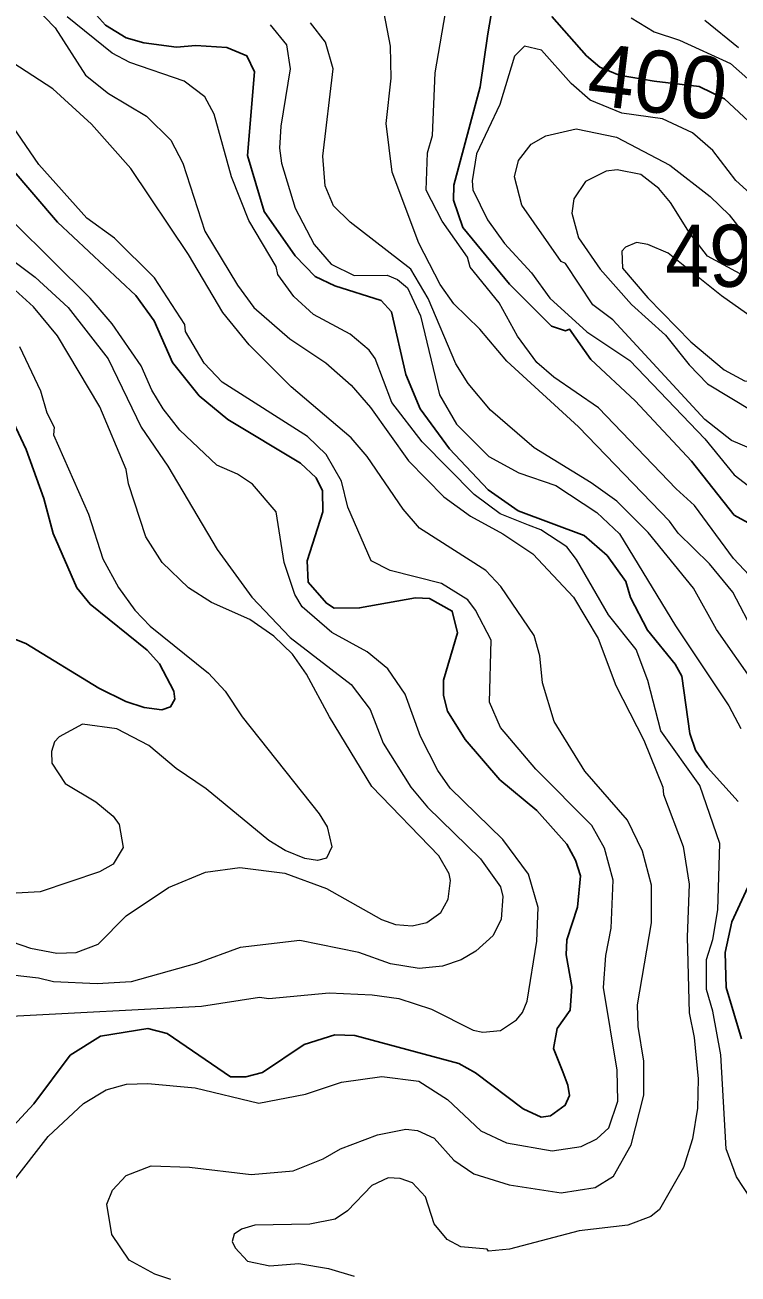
# Model space of a CAD drawing. Extents: x 673.6 to 698.9, y 7012 to 7040.1.
# Drawn here: x 680.708 to 681.626, y 7019.584 to 7021.193 of the extents above; entities that cross this region are included whole.
import ezdxf
from ezdxf.enums import TextEntityAlignment as Align

# ---------------------------------------------------------------- set-up
doc = ezdxf.new("R2010")
doc.units = 0
doc.header["$LTSCALE"] = 0.032
doc.layers.add('1', color=7, linetype='Continuous', lineweight=25)
doc.layers.add('2', color=7, linetype='Continuous', lineweight=13)
doc.layers.add('21', color=7, linetype='Continuous')
doc.layers.add('61', color=7, linetype='Continuous')

msp = doc.modelspace()

# ---------------------------------------------------------------- linework, layer by layer
at = {"layer": '1'}
for points in [[(680.7962, 7021.2096), (680.8118, 7021.1924), (680.838, 7021.1764), (680.861, 7021.1699), (680.9029, 7021.1642), (680.9281, 7021.1666), (680.9679, 7021.1637), (680.9936, 7021.1533), (681.0035, 7021.1325), (680.9946, 7021.0246), (681.0161, 7020.9527), (681.0556, 7020.8954), (681.0817, 7020.8687), (681.1067, 7020.8567), (681.1667, 7020.838), (681.18, 7020.8233), (681.1981, 7020.7427), (681.2168, 7020.6983), (681.2546, 7020.6468), (681.3043, 7020.5941), (681.3429, 7020.567), (681.4279, 7020.5351), (681.4574, 7020.5095), (681.4814, 7020.4762), (681.4878, 7020.4555), (681.5095, 7020.4135), (681.5453, 7020.3695), (681.5539, 7020.3542), (681.564, 7020.2804), (681.5713, 7020.259), (681.5868, 7020.2365), (681.6264, 7020.1928)], [(681.308, 7021.2065), (681.3038, 7021.1814), (681.294, 7021.1131), (681.2599, 7020.9864), (681.2595, 7020.9671), (681.2718, 7020.9321), (681.3317, 7020.8592), (681.3857, 7020.8049), (681.4038, 7020.7987), (681.409, 7020.8012), (681.4365, 7020.7621), (681.4935, 7020.7087), (681.5663, 7020.631), (681.621, 7020.5615), (681.6664, 7020.5364)], [(681.6833, 7021.0282), (681.6088, 7021.0978), (681.5762, 7021.1137), (681.5181, 7021.1204), (681.4731, 7021.1281), (681.448, 7021.1387), (681.431, 7021.153), (681.3862, 7021.2039)], [(680.6887, 7021.0101), (680.7499, 7020.9387), (680.8507, 7020.8445), (680.8743, 7020.8119), (680.8979, 7020.7579), (680.9323, 7020.7153), (680.969, 7020.6846), (681.0627, 7020.6283), (681.0829, 7020.6097), (681.0908, 7020.5927), (681.0915, 7020.5659), (681.0712, 7020.5027), (681.0727, 7020.4751), (681.096, 7020.448), (681.1059, 7020.4419), (681.1387, 7020.4421), (681.2106, 7020.455), (681.2288, 7020.4542), (681.258, 7020.4379), (681.2648, 7020.4098), (681.2469, 7020.349), (681.2469, 7020.3294), (681.2519, 7020.3092), (681.2746, 7020.2724), (681.3192, 7020.2207), (681.3669, 7020.1812), (681.4056, 7020.1378), (681.4169, 7020.1172), (681.4234, 7020.0971), (681.4194, 7020.0568), (681.4054, 7020.0144), (681.4047, 7019.9953), (681.4119, 7019.9545), (681.4097, 7019.9238), (681.3931, 7019.9003), (681.3883, 7019.8745), (681.4003, 7019.8445), (681.407, 7019.8274), (681.4092, 7019.814), (681.4035, 7019.8015), (681.3844, 7019.788), (681.3726, 7019.7863), (681.3495, 7019.7968), (681.2882, 7019.8434), (681.2665, 7019.8551), (681.1327, 7019.8913), (681.1071, 7019.8921), (681.0674, 7019.8796), (681.0137, 7019.8438), (680.9921, 7019.8379), (680.9724, 7019.8379), (680.8909, 7019.8937), (680.8659, 7019.9002), (680.8051, 7019.8905), (680.7662, 7019.8658), (680.7192, 7019.8034), (680.6929, 7019.7746)], [(680.6464, 7020.4205), (680.7091, 7020.396), (680.8031, 7020.3388), (680.8376, 7020.3217), (680.8613, 7020.3139), (680.884, 7020.3106), (680.8954, 7020.3147), (680.9007, 7020.3246), (680.8997, 7020.335), (680.8813, 7020.37), (680.8654, 7020.3877), (680.7917, 7020.4467), (680.7745, 7020.4678), (680.7441, 7020.5377), (680.7323, 7020.5828), (680.7095, 7020.6462), (680.6792, 7020.7102)], [(681.6387, 7020.0824), (681.618, 7020.0376), (681.6096, 7019.9984), (681.6108, 7019.9533), (681.6306, 7019.8868)]]:
    msp.add_lwpolyline(points, dxfattribs=at)
at = {"layer": '2'}
for points in [[(680.7192, 7021.2176), (680.7468, 7021.189), (680.7857, 7021.1283), (680.8156, 7021.1046), (680.8642, 7021.0752), (680.8957, 7021.0445), (680.9113, 7021.0149), (680.9397, 7020.9272), (680.9816, 7020.8578), (681.0025, 7020.8291), (681.0489, 7020.7886)], [(681.6483, 7020.4074), (681.6192, 7020.4621), (681.5893, 7020.4988), (681.5488, 7020.5383), (681.5377, 7020.5536), (681.4208, 7020.6753), (681.3283, 7020.7597), (681.2934, 7020.8012), (681.2602, 7020.8337), (681.2427, 7020.8585), (681.215, 7020.9116), (681.1809, 7021.0034), (681.1729, 7021.0659), (681.1794, 7021.1244), (681.1787, 7021.1655), (681.1682, 7021.2193)], [(681.6474, 7020.4767), (681.6203, 7020.5057), (681.5699, 7020.5739), (681.5462, 7020.5953), (681.4465, 7020.6998), (681.389, 7020.7392), (681.3669, 7020.7582), (681.3421, 7020.792), (681.3185, 7020.835), (681.2813, 7020.881), (681.2778, 7020.8937), (681.2453, 7020.9403), (681.2247, 7020.9802), (681.2261, 7021.0283), (681.2327, 7021.0505), (681.2361, 7021.131), (681.2516, 7021.221)], [(680.3293, 7021.207), (680.3602, 7021.1725), (680.4468, 7021.0965), (680.4796, 7021.0465), (680.5145, 7021.0066), (680.5691, 7020.9625), (680.6136, 7020.9433), (680.6571, 7020.9158), (680.7212, 7020.8681), (680.7636, 7020.8289)], [(681.642, 7019.682), (681.6242, 7019.7094), (681.6109, 7019.7455), (681.6041, 7019.8665), (681.5938, 7019.9227), (681.5855, 7019.9505), (681.5855, 7019.989), (681.5935, 7020.015), (681.6001, 7020.0532), (681.6026, 7020.1386), (681.5768, 7020.2132), (681.5267, 7020.2839), (681.5099, 7020.3484), (681.4948, 7020.3886), (681.4593, 7020.433), (681.4181, 7020.5042), (681.4057, 7020.5205), (681.3722, 7020.5426), (681.3561, 7020.5487), (681.3199, 7020.5631), (681.2862, 7020.5882), (681.2194, 7020.6558), (681.1804, 7020.7068), (681.1589, 7020.7631), (681.151, 7020.7742), (681.1265, 7020.7946), (681.0794, 7020.82), (681.0543, 7020.843), (681.0337, 7020.8715), (681.0312, 7020.8818), (680.9962, 7020.9408), (680.9738, 7020.9973), (680.9516, 7021.0779), (680.9394, 7021.1001), (680.913, 7021.1203), (680.8429, 7021.1443), (680.8202, 7021.1565), (680.7622, 7021.2034)], [(681.4884, 7021.2019), (681.5179, 7021.1838), (681.5505, 7021.1733), (681.6165, 7021.1433), (681.7204, 7021.0512)], [(681.0238, 7021.1932), (681.0446, 7021.1671), (681.0495, 7021.1362), (681.0373, 7021.0626), (681.0357, 7021.034), (681.0381, 7021.015)], [(681.6478, 7020.344), (681.5984, 7020.4142), (681.5687, 7020.4676), (681.5103, 7020.539), (681.4698, 7020.5793), (681.4371, 7020.6031), (681.3637, 7020.6482), (681.3074, 7020.6969), (681.2784, 7020.731), (681.2626, 7020.7563), (681.2271, 7020.8404), (681.2049, 7020.8782), (681.1265, 7020.9388), (681.1052, 7020.9598), (681.0946, 7020.9858), (681.0915, 7021.024), (681.1046, 7021.1362), (681.0947, 7021.1707), (681.0756, 7021.1957)], [(681.5832, 7021.1991), (681.6267, 7021.1639)], [(681.5147, 7020.0364), (681.5146, 7020.0848), (681.5032, 7020.1287), (681.4836, 7020.1688), (681.429, 7020.2317), (681.3893, 7020.2958), (681.3743, 7020.3457), (681.3709, 7020.3802), (681.3635, 7020.4065), (681.3207, 7020.4697), (681.3015, 7020.4904), (681.2161, 7020.5448), (681.1947, 7020.5691), (681.1486, 7020.6372), (681.1279, 7020.6609), (681.0507, 7020.7267), (680.9966, 7020.7807), (680.9626, 7020.8226), (680.9185, 7020.8973), (680.8441, 7021.008), (680.7935, 7021.0652), (680.7436, 7021.1107), (680.6574, 7021.1662)], [(681.6747, 7020.9459), (681.6232, 7020.9926), (681.5934, 7021.0313), (681.5676, 7021.0538), (681.5286, 7021.0719), (681.4766, 7021.0792), (681.4357, 7021.0962), (681.4111, 7021.1173), (681.3728, 7021.1602), (681.3512, 7021.1657), (681.3381, 7021.1526), (681.3193, 7021.0906), (681.2893, 7021.027), (681.2838, 7020.992), (681.2847, 7020.9805), (681.3034, 7020.9418), (681.3255, 7020.9114), (681.3601, 7020.8737), (681.3839, 7020.841), (681.4315, 7020.7977), (681.4867, 7020.7609), (681.5832, 7020.66), (681.6209, 7020.6134), (681.6508, 7020.5908)], [(680.6915, 7019.7016), (680.7379, 7019.7612), (680.7831, 7019.8039), (680.8126, 7019.8213), (680.8386, 7019.8287), (680.8662, 7019.8296), (680.927, 7019.8237), (681.0092, 7019.8042), (681.0691, 7019.8159), (681.1153, 7019.8313), (681.1673, 7019.8386), (681.215, 7019.8323), (681.252, 7019.8089), (681.2949, 7019.7685), (681.3279, 7019.7531), (681.3867, 7019.7426), (681.424, 7019.7483), (681.4443, 7019.7583), (681.4597, 7019.7723), (681.4711, 7019.8066), (681.4703, 7019.8468), (681.453, 7019.9531), (681.4559, 7019.9943), (681.4629, 7020.0295), (681.4654, 7020.0914), (681.4543, 7020.1328), (681.4376, 7020.1617), (681.3656, 7020.2342), (681.32, 7020.2881), (681.3061, 7020.3207), (681.3082, 7020.4007), (681.2881, 7020.4391), (681.278, 7020.4524), (681.2443, 7020.4735), (681.1781, 7020.49), (681.1535, 7020.5025), (681.1238, 7020.5719), (681.1154, 7020.6051), (681.0958, 7020.6397), (681.0718, 7020.6629), (680.9619, 7020.7326), (680.9388, 7020.7572), (680.9144, 7020.7982), (680.9138, 7020.8069), (680.8747, 7020.8673), (680.8231, 7020.9181), (680.7874, 7020.9439), (680.7256, 7021.0133), (680.6538, 7021.1179)], [(681.643, 7020.647), (681.6176, 7020.6575), (681.5835, 7020.6845), (681.4649, 7020.8132), (681.4391, 7020.8322), (681.4041, 7020.8855), (681.3985, 7020.8884), (681.3476, 7020.9609), (681.3381, 7020.9971), (681.3434, 7021.0184), (681.3595, 7021.0394), (681.3786, 7021.0501), (681.4175, 7021.0591), (681.4697, 7021.0485), (681.5383, 7021.0123), (681.5903, 7020.9719), (681.6147, 7020.9483), (681.6703, 7020.877)], [(681.0381, 7021.015), (681.056, 7020.957), (681.0802, 7020.91), (681.1022, 7020.8848), (681.1319, 7020.8701), (681.1742, 7020.8708)], [(681.6334, 7020.8696), (681.5868, 7020.8949), (681.5634, 7020.9251), (681.5389, 7020.9642), (681.524, 7020.9822), (681.501, 7021.0004), (681.4703, 7021.0064), (681.4564, 7021.0047), (681.4296, 7020.9911), (681.4146, 7020.969), (681.412, 7020.9505), (681.4207, 7020.9187), (681.4487, 7020.8785), (681.4888, 7020.8329), (681.5326, 7020.7935), (681.5632, 7020.7549), (681.5868, 7020.7306), (681.6453, 7020.6956)], [(681.0101, 7019.9405), (681.022, 7019.939), (681.0997, 7019.9463), (681.1548, 7019.9438), (681.1893, 7019.9389), (681.2313, 7019.9252), (681.285, 7019.8982), (681.2974, 7019.8955), (681.3201, 7019.8977), (681.3408, 7019.9113), (681.3486, 7019.9209), (681.3546, 7019.9355), (681.3669, 7020.0129), (681.3685, 7020.0561), (681.3561, 7020.099), (681.323, 7020.1438), (681.2552, 7020.2099), (681.2394, 7020.2328), (681.2174, 7020.2764), (681.1975, 7020.3309), (681.1751, 7020.3637), (681.1487, 7020.3853), (681.1032, 7020.4103), (681.0647, 7020.4434), (681.0552, 7020.4595), (681.0417, 7020.5007), (681.0315, 7020.5659), (681.0008, 7020.6012), (680.9814, 7020.6144), (680.955, 7020.626), (680.9074, 7020.6708), (680.8857, 7020.6983), (680.8712, 7020.7225), (680.8577, 7020.754), (680.8201, 7020.8078), (680.7918, 7020.8409), (680.6442, 7020.987)], [(681.2434, 7020.0498), (681.253, 7020.067), (681.2558, 7020.0909), (681.254, 7020.0997), (681.2407, 7020.1225), (681.1547, 7020.212), (681.0999, 7020.3018), (681.0705, 7020.3566), (681.0523, 7020.3824), (681.0282, 7020.4056), (680.9975, 7020.4272), (680.9481, 7020.4489), (680.9183, 7020.4677), (680.8845, 7020.5004), (680.8635, 7020.5337), (680.841, 7020.6018), (680.8384, 7020.6202), (680.8045, 7020.7012), (680.7498, 7020.7924), (680.719, 7020.83), (680.6765, 7020.8683)], [(681.1742, 7020.8708), (681.1876, 7020.865), (681.2006, 7020.8544), (681.2174, 7020.8184), (681.2415, 7020.7166), (681.2637, 7020.6788), (681.3052, 7020.6371), (681.3437, 7020.616), (681.3914, 7020.5996), (681.4442, 7020.5648), (681.4734, 7020.5374), (681.5456, 7020.419), (681.6141, 7020.3161), (681.6297, 7020.2865)], [(680.7636, 7020.8289), (680.815, 7020.763), (680.8575, 7020.6749), (680.892, 7020.6248), (680.9553, 7020.5171), (681.0002, 7020.4558)], [(681.0489, 7020.7886), (681.0954, 7020.7578), (681.128, 7020.7291), (681.1529, 7020.7001), (681.2019, 7020.6315), (681.2474, 7020.5849)], [(680.7009, 7020.7787), (680.7277, 7020.7215), (680.7362, 7020.6931), (680.7454, 7020.6749), (680.7448, 7020.6648), (680.7897, 7020.5629), (680.8081, 7020.5052), (680.8284, 7020.4684), (680.8493, 7020.4392), (680.8691, 7020.4185), (680.9444, 7020.358), (680.9658, 7020.335), (680.9874, 7020.3019), (681.0869, 7020.1769), (681.0972, 7020.16), (681.1029, 7020.1344), (681.0963, 7020.1198), (681.0846, 7020.1168), (681.0682, 7020.1193), (681.0429, 7020.1296), (681.0218, 7020.1424), (680.9414, 7020.209), (680.9024, 7020.2354), (680.8674, 7020.2648), (680.8263, 7020.2861), (680.7821, 7020.2922), (680.7521, 7020.2761), (680.7461, 7020.2696), (680.7419, 7020.2572), (680.7423, 7020.2419), (680.7598, 7020.2157), (680.7991, 7020.1921), (680.8214, 7020.1736), (680.8292, 7020.163), (680.8344, 7020.1336), (680.8214, 7020.1121), (680.8037, 7020.102), (680.7274, 7020.0764), (680.5807, 7020.068)], [(681.2474, 7020.5849), (681.2816, 7020.56), (681.3234, 7020.5376), (681.3618, 7020.5117), (681.4144, 7020.4558), (681.446, 7020.4026), (681.4689, 7020.3421), (681.5048, 7020.2717), (681.5293, 7020.2112), (681.5299, 7020.2017), (681.5554, 7020.1348), (681.5632, 7020.0864), (681.5607, 7020.0181), (681.5632, 7019.9206), (681.5697, 7019.8888), (681.5746, 7019.8353), (681.5738, 7019.7977), (681.5675, 7019.758), (681.5558, 7019.7213), (681.525, 7019.6673), (681.5137, 7019.6582), (681.4843, 7019.6469), (681.4214, 7019.6399), (681.3318, 7019.6163), (681.3047, 7019.6136), (681.3032, 7019.616), (681.2692, 7019.6191), (681.2517, 7019.6285), (681.235, 7019.6487), (681.2236, 7019.6837), (681.2071, 7019.7014), (681.1909, 7019.7072), (681.1756, 7019.708), (681.1547, 7019.698), (681.123, 7019.6656), (681.1074, 7019.6549), (681.0745, 7019.6481), (681.0037, 7019.6472), (680.9866, 7019.6419), (680.9773, 7019.6353), (680.9748, 7019.6259), (680.9784, 7019.6179), (680.9943, 7019.6006), (681.0233, 7019.5947), (681.0607, 7019.5977), (681.0986, 7019.5914)], [(681.0002, 7020.4558), (681.0495, 7020.4041), (681.128, 7020.3434), (681.1523, 7020.3112), (681.1691, 7020.2677), (681.2047, 7020.2112), (681.226, 7020.1856), (681.2944, 7020.1188), (681.32, 7020.0826), (681.3233, 7020.0705), (681.321, 7020.0412), (681.3107, 7020.0201), (681.2885, 7019.9999), (681.2695, 7019.9889), (681.2456, 7019.9806), (681.2153, 7019.9776), (681.1784, 7019.9837), (681.138, 7019.9982), (681.0619, 7020.0136), (680.9852, 7020.0045), (680.9289, 7019.9839), (680.8445, 7019.9604), (680.801, 7019.9579), (680.7448, 7019.9604), (680.7255, 7019.9653), (680.6609, 7019.9726)], [(680.6548, 7020.0245), (680.715, 7020.0037), (680.7488, 7019.9974), (680.7738, 7019.9982), (680.8022, 7020.0088), (680.8382, 7020.0455), (680.8926, 7020.0819), (680.9403, 7020.1015), (680.9847, 7020.1075), (681.0424, 7020.1002), (681.0962, 7020.0808)], [(681.0962, 7020.0808), (681.1668, 7020.0407), (681.1848, 7020.0343), (681.2063, 7020.0325), (681.2252, 7020.0368), (681.2434, 7020.0498)], [(681.4883, 7019.7504), (681.5048, 7019.8145), (681.5048, 7019.8583), (681.4975, 7019.9029), (681.4967, 7019.931), (681.5147, 7020.0364)], [(680.6095, 7019.8714), (680.623, 7019.8902), (680.6373, 7019.9019), (680.6901, 7019.916), (680.9352, 7019.9291), (681.0101, 7019.9405)], [(680.8958, 7019.5772), (680.8751, 7019.5841), (680.8419, 7019.6019), (680.8199, 7019.6352), (680.8131, 7019.6742), (680.8207, 7019.6921), (680.838, 7019.7108), (680.8704, 7019.7236), (680.9197, 7019.7219), (680.9992, 7019.7122), (681.0533, 7019.7169), (681.0917, 7019.7323), (681.1143, 7019.7454), (681.162, 7019.7633), (681.1983, 7019.7705), (681.2133, 7019.7688), (681.2347, 7019.7592), (681.2602, 7019.7308), (681.2859, 7019.7131), (681.3313, 7019.6988), (681.3985, 7019.6887), (681.4421, 7019.6956), (681.4656, 7019.71), (681.4883, 7019.7504)], [(681.0986, 7019.5914), (681.1318, 7019.5814)]]:
    msp.add_lwpolyline(points, dxfattribs=at)
msp.add_lwpolyline([(681.4775, 7020.8794), (681.5099, 7020.8415), (681.5653, 7020.7848), (681.6082, 7020.7485), (681.6344, 7020.7345), (681.6656, 7020.7336), (681.6784, 7020.7414), (681.6869, 7020.7521), (681.6885, 7020.7656), (681.681, 7020.7805), (681.6517, 7020.8111), (681.6049, 7020.844), (681.536, 7020.8989), (681.5101, 7020.9101), (681.4953, 7020.9127), (681.481, 7020.9068), (681.4763, 7020.9014)], close=True, dxfattribs=at)

# ---------------------------------------------------------------- texts
at = {"layer": '21', "width": 0.95}
msp.add_text('490', height=0.08, dxfattribs=at).set_placement((681.5322, 7020.8556))
at = {"layer": '61'}
msp.add_text('400', height=0.08, rotation=353.08, dxfattribs=at).set_placement((681.5181, 7021.0801), align=Align.CENTER)

doc.saveas('drawing.dxf')
